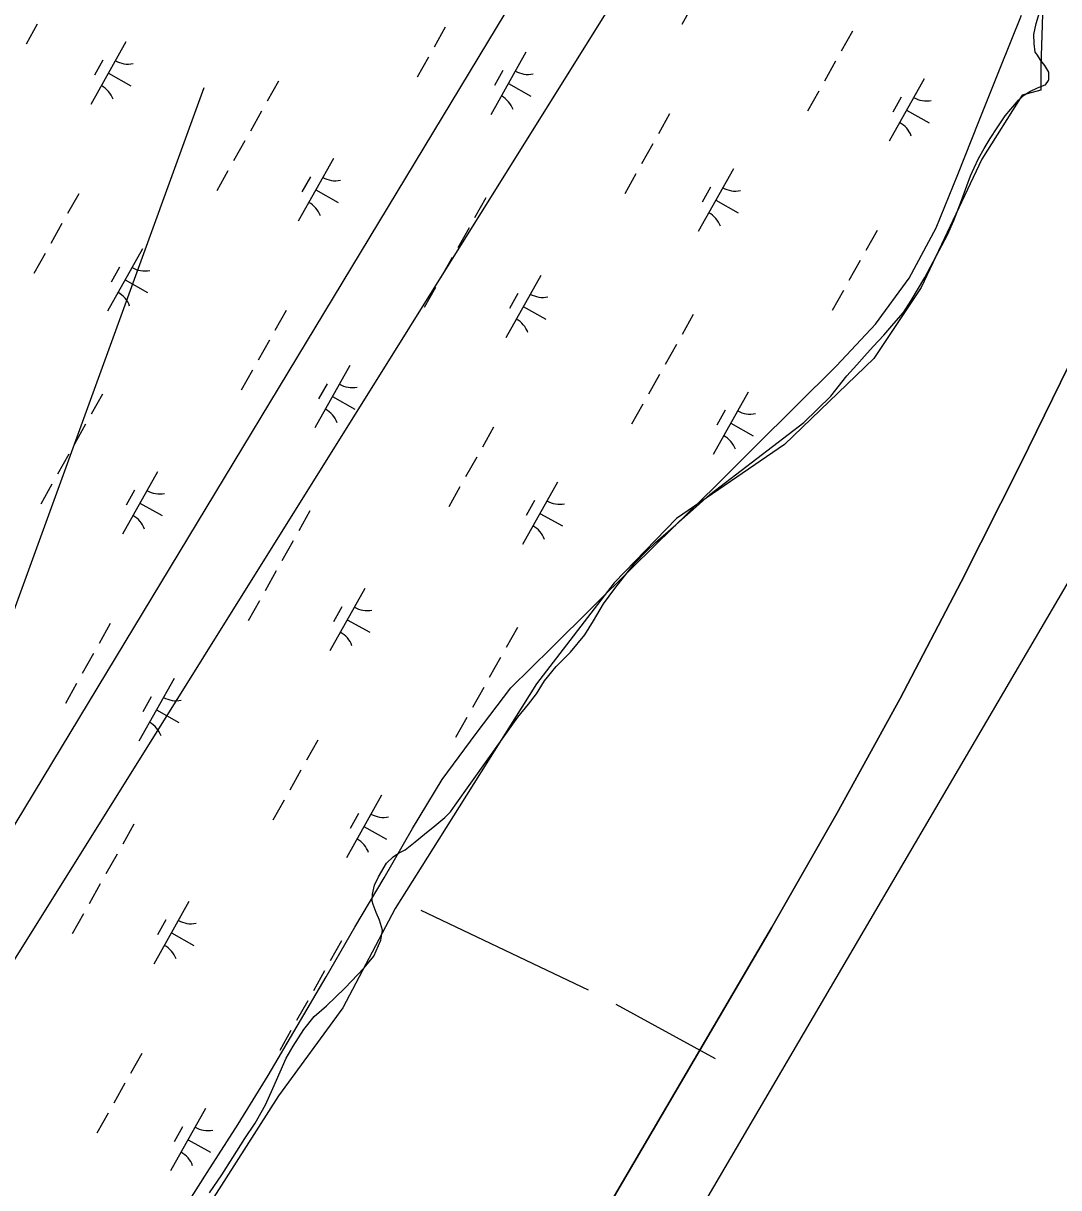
# Model space of a CAD drawing. Extents: x 3913936 to 3933962, y 195330 to 217741.
# Drawn here: x 3923587 to 3924311, y 203852 to 204666 of the extents above; entities that cross this region are included whole.
import ezdxf

# ---------------------------------------------------------------- set-up
doc = ezdxf.new("R2010")
doc.units = 0
for name, color, linetype in [('V-ANNO-TEXT', 7, 'Continuous'), ('V-LEVE-TOET', 7, 'Continuous'), ('V-RIVR-EDGE', 7, 'Continuous'), ('V-RRAP-FSHR', 7, 'Continuous'), ('V-TOPO-DPTH', 7, 'Continuous'), ('V-TOPO-MINR', 7, 'Continuous'), ('V-UTIL-LINE', 7, 'Continuous'), ('V-WETL-SWMP', 7, 'Continuous')]:
    doc.layers.add(name, color=color, linetype=linetype)

msp = doc.modelspace()

# ---------------------------------------------------------------- linework, layer by layer
at = {"layer": 'V-ANNO-TEXT'}
msp.add_lwpolyline([(3923713.15, 204620.63), (3922595.25, 201547.11)], dxfattribs=at)
at = {"layer": 'V-LEVE-TOET'}
for p, q in [((3923864.93, 204046.11), (3923981.9, 203990.55)), ((3924001.13, 203980.57), (3924070.65, 203942.54))]:
    msp.add_line(p, q, dxfattribs=at)
at = {"layer": 'V-RIVR-EDGE'}
msp.add_lwpolyline([(3924299.5, 204672.1), (3924298.32, 204635.56), (3924298.32, 204619.06), (3924285.36, 204615.52), (3924257.07, 204570.73), (3924214.63, 204481.15), (3924181.63, 204431.64), (3924119.16, 204371.53), (3924043.72, 204319.67), (3924000.11, 204274.88), (3923945.89, 204204.15), (3923877.52, 204095.71), (3923846.88, 204047.38), (3923810.34, 203977.84), (3923765.54, 203916.55), (3923608.78, 203671.37)], dxfattribs=at)
at = {"layer": 'V-RRAP-FSHR'}
msp.add_lwpolyline([(3923694.22, 203829.16), (3923715.68, 203862.91), (3923737.15, 203896.66), (3923758.33, 203930.58), (3923778.51, 203965.12), (3923798.7, 203999.65), (3923818.87, 204034.19), (3923839.35, 204068.74), (3923859.14, 204103.31), (3923879.8, 204137.53), (3923903.62, 204169.67), (3923927.92, 204201.38), (3923956.35, 204229.52), (3923984.79, 204257.65), (3924013.23, 204285.78), (3924041.66, 204313.91), (3924070.98, 204342.4), (3924098.53, 204370.17), (3924126.97, 204398.3), (3924155.41, 204426.43), (3924182.75, 204455.61), (3924206.22, 204487.74), (3924225.12, 204522.9), (3924240.3, 204560.12), (3924254.94, 204597.13), (3924269.86, 204634.24), (3924284.77, 204671.36)], dxfattribs=at)
at = {"layer": 'V-TOPO-DPTH'}
for points in [[(3923909.75, 203692.04), (3924109.98, 204033.78), (3924155.59, 204113.64), (3924200, 204194.13), (3924242.63, 204275.59), (3924284.06, 204357.69), (3924362.25, 204516.96)], [(3924399.57, 204415.69), (3923953.85, 203655.86), (3923952.77, 203654.08), (3923950.87, 203651.18), (3923886.24, 203555.82), (3923853.92, 203507.32), (3923822.1, 203458.5), (3923791.04, 203409.19), (3923760.48, 203359.56), (3923531.63, 202981.34), (3923530.2, 202978.21), (3923529.27, 202974.99), (3923529.1, 202971.64), (3923529.42, 202968.21), (3923529.81, 202964.75), (3923529.74, 202961.35), (3923528.99, 202958.03), (3923527.8, 202954.76), (3923486.42, 202869.69), (3923462.69, 202824.86), (3923437.03, 202781.27), (3923408.46, 202739.52), (3923377.96, 202699)], [(3924399.57, 204415.69), (3923953.85, 203655.86), (3923952.77, 203654.08), (3923950.87, 203651.18), (3923886.24, 203555.82), (3923853.92, 203507.32), (3923822.1, 203458.5), (3923791.04, 203409.19), (3923760.48, 203359.56), (3923531.63, 202981.34), (3923530.2, 202978.21), (3923529.27, 202974.99), (3923529.1, 202971.64), (3923529.42, 202968.21), (3923529.81, 202964.75), (3923529.74, 202961.35), (3923528.99, 202958.03), (3923527.8, 202954.76), (3923486.42, 202869.69), (3923462.69, 202824.86), (3923437.03, 202781.27), (3923408.46, 202739.52), (3923377.96, 202699)]]:
    msp.add_lwpolyline(points, dxfattribs=at)
at = {"layer": 'V-TOPO-MINR'}
for points in [[(3924362.25, 204516.96), (3924284.06, 204357.69), (3924242.63, 204275.59), (3924200, 204194.13), (3924155.59, 204113.64), (3924109.98, 204033.78), (3923909.75, 203692.04)], [(3924399.57, 204415.69), (3923953.85, 203655.86), (3923952.77, 203654.08), (3923950.87, 203651.18), (3923886.24, 203555.82), (3923853.92, 203507.32), (3923822.1, 203458.5), (3923791.04, 203409.19), (3923760.48, 203359.56), (3923531.63, 202981.34), (3923530.2, 202978.21), (3923529.27, 202974.99), (3923529.1, 202971.64), (3923529.42, 202968.21), (3923529.81, 202964.75), (3923529.74, 202961.35), (3923528.99, 202958.03), (3923527.8, 202954.76), (3923486.42, 202869.69), (3923462.69, 202824.86), (3923437.03, 202781.27), (3923408.46, 202739.52), (3923377.96, 202699)]]:
    msp.add_lwpolyline(points, dxfattribs=at)
at = {"layer": 'V-UTIL-LINE'}
for points in [[(3928315.82, 212388.13), (3926944.7, 210748.94), (3926592.74, 210251.47), (3926408.93, 209914.99), (3925628.64, 208474.44), (3925139.98, 207727.42), (3924555.96, 206253.65), (3924055.82, 204771.45), (3923484.9, 203858.52), (3922256.01, 202262.65), (3921816.4, 201905.57), (3920704.84, 200345.08), (3920462.44, 200062.72)], [(3928328.32, 212380.93), (3926784.14, 210502.92), (3926424.72, 209908.68), (3925640.45, 208467.64), (3924952.2, 207329.25), (3923971.74, 204752.16), (3923252.9, 203563.68), (3921560.17, 201558.84), (3920397.87, 200112.86)]]:
    msp.add_lwpolyline(points, dxfattribs=at)
at = {"layer": 'V-WETL-SWMP'}
for p, q in [((3924071.75, 204708.38), (3924047.25, 204664.79)), ((3924294.97, 204665.49), (3924299.79, 204680.96)), ((3923596.86, 204664.99), (3923589.02, 204651.04)), ((3923882.05, 204662.98), (3923874.21, 204649.03)), ((3924293.48, 204657.9), (3924294.97, 204665.49)), ((3924166.58, 204660.14), (3924158.74, 204646.19)), ((3924293.53, 204651.62), (3924293.48, 204657.9)), ((3923658.78, 204652.64), (3923634.28, 204609.05)), ((3924294.37, 204645.62), (3924293.53, 204651.62)), ((3923642.75, 204639.85), (3923636.87, 204629.39)), ((3923870.29, 204642.06), (3923862.45, 204628.11)), ((3923938.39, 204645.42), (3923913.88, 204601.83)), ((3924154.82, 204639.22), (3924146.98, 204625.27)), ((3924295.43, 204644.06), (3924294.37, 204645.62)), ((3924298.35, 204639.65), (3924295.43, 204644.06)), ((3924301, 204636.27), (3924298.35, 204639.65)), ((3923646.53, 204630.84), (3923662.22, 204622.02)), ((3923922.35, 204632.64), (3923916.47, 204622.18)), ((3924303.92, 204631.6), (3924301, 204636.27)), ((3924303.97, 204626.11), (3924303.92, 204631.6)), ((3923765.38, 204625.32), (3923757.54, 204611.37)), ((3923926.13, 204623.62), (3923941.83, 204614.8)), ((3924216.75, 204626.87), (3924192.25, 204583.28)), ((3924295.92, 204620.54), (3924301.39, 204622.69)), ((3924301.39, 204622.69), (3924301.65, 204622.69)), ((3924301.65, 204622.69), (3924303.71, 204625.84)), ((3924303.71, 204625.84), (3924303.97, 204626.11)), ((3924143.06, 204618.3), (3924135.22, 204604.35)), ((3924282.67, 204612.05), (3924286.81, 204615.75)), ((3924286.81, 204615.75), (3924290.71, 204618.14)), ((3924290.71, 204618.14), (3924295.92, 204620.54)), ((3924200.72, 204614.09), (3924194.84, 204603.63)), ((3924277.23, 204605.73), (3924282.67, 204612.05)), ((3923753.62, 204604.4), (3923745.78, 204590.45)), ((3924038.81, 204602.39), (3924030.97, 204588.45)), ((3924204.5, 204605.08), (3924220.19, 204596.25)), ((3924267.69, 204592.57), (3924273.36, 204600.99)), ((3924273.36, 204600.99), (3924277.23, 204605.73)), ((3924262.79, 204585.21), (3924267.69, 204592.57)), ((3923741.86, 204583.48), (3923734.01, 204569.53)), ((3924258.67, 204578.11), (3924262.79, 204585.21)), ((3924027.05, 204581.47), (3924019.21, 204567.52)), ((3924254.82, 204571.28), (3924258.67, 204578.11)), ((3923803.78, 204571.13), (3923779.28, 204527.54)), ((3924251.74, 204564.72), (3924254.82, 204571.28)), ((3923730.09, 204562.56), (3923722.25, 204548.61)), ((3923787.75, 204558.35), (3923781.87, 204547.89)), ((3924015.29, 204560.55), (3924007.45, 204546.6)), ((3924083.38, 204563.91), (3924058.88, 204520.32)), ((3924246.63, 204552.12), (3924249.18, 204559.21)), ((3924249.18, 204559.21), (3924251.74, 204564.72)), ((3923791.53, 204549.33), (3923807.22, 204540.51)), ((3924067.35, 204551.13), (3924061.47, 204540.67)), ((3924242.81, 204541.89), (3924246.63, 204552.12)), ((3923625.84, 204546.65), (3923618, 204532.71)), ((3923910.37, 204543.81), (3923902.53, 204529.87)), ((3924071.13, 204542.12), (3924086.82, 204533.3)), ((3924237.45, 204527.99), (3924242.81, 204541.89)), ((3923614.08, 204525.73), (3923606.24, 204511.78)), ((3924233.1, 204518.02), (3924237.45, 204527.99)), ((3923898.61, 204522.89), (3923890.77, 204508.94)), ((3924183.81, 204520.88), (3924175.96, 204506.94)), ((3924217.17, 204488.07), (3924233.1, 204518.02)), ((3923602.32, 204504.81), (3923594.48, 204490.86)), ((3923670.41, 204508.17), (3923645.91, 204464.58)), ((3923886.85, 204501.97), (3923879.01, 204488.02)), ((3923654.38, 204495.39), (3923648.5, 204484.93)), ((3924172.04, 204499.96), (3924164.2, 204486.02)), ((3923658.16, 204486.38), (3923673.85, 204477.55)), ((3923948.78, 204489.62), (3923924.28, 204446.03)), ((3924207.65, 204472.04), (3924217.17, 204488.07)), ((3923875.09, 204481.05), (3923867.25, 204467.1)), ((3923932.74, 204476.84), (3923926.86, 204466.38)), ((3924160.28, 204479.04), (3924152.44, 204465.09)), ((3923936.53, 204467.83), (3923952.22, 204459.01)), ((3924202.24, 204463.62), (3924207.65, 204472.04)), ((3923770.84, 204465.14), (3923763, 204451.2)), ((3924055.37, 204462.3), (3924047.53, 204448.36)), ((3924195.52, 204455.98), (3924202.24, 204463.62)), ((3924188.54, 204447.81), (3924195.52, 204455.98)), ((3923759.08, 204444.22), (3923751.23, 204430.27)), ((3924181.03, 204439.9), (3924188.54, 204447.81)), ((3924043.61, 204441.38), (3924035.77, 204427.44)), ((3924175.08, 204433.05), (3924181.03, 204439.9)), ((3924169.65, 204426.99), (3924175.08, 204433.05)), ((3923747.31, 204423.3), (3923739.47, 204409.35)), ((3923815.41, 204426.66), (3923790.91, 204383.07)), ((3924031.85, 204420.46), (3924024.01, 204406.51)), ((3924151.56, 204405.12), (3924162.66, 204419.34)), ((3924162.66, 204419.34), (3924169.65, 204426.99)), ((3923799.38, 204413.88), (3923793.5, 204403.42)), ((3923642.4, 204406.56), (3923634.56, 204392.62)), ((3923803.16, 204404.87), (3923818.85, 204396.05)), ((3924093.78, 204408.11), (3924069.28, 204364.52)), ((3924132.65, 204386.91), (3924151.56, 204405.12)), ((3924020.09, 204399.54), (3924012.25, 204385.59)), ((3924077.74, 204395.33), (3924071.86, 204384.87)), ((3924066.99, 204336.63), (3924132.65, 204386.91)), ((3923630.64, 204385.64), (3923622.8, 204371.69)), ((3923915.83, 204383.63), (3923907.99, 204369.69)), ((3924081.53, 204386.32), (3924097.22, 204377.5)), ((3923618.88, 204364.72), (3923611.04, 204350.77)), ((3923904.07, 204362.71), (3923896.23, 204348.77)), ((3923680.81, 204352.37), (3923656.31, 204308.78)), ((3923607.12, 204343.8), (3923599.28, 204329.85)), ((3923664.77, 204339.59), (3923658.89, 204329.13)), ((3923892.31, 204341.79), (3923884.47, 204327.84)), ((3923960.41, 204345.15), (3923935.91, 204301.56)), ((3923668.56, 204330.58), (3923684.25, 204321.76)), ((3923944.37, 204332.37), (3923938.49, 204321.91)), ((3924057.4, 204327.92), (3924066.99, 204336.63)), ((3923787.4, 204325.05), (3923779.56, 204311.11)), ((3923948.16, 204323.36), (3923963.85, 204314.54)), ((3924043.14, 204315.24), (3924057.4, 204327.92)), ((3924028.88, 204303.08), (3924043.14, 204315.24)), ((3923775.64, 204304.13), (3923767.8, 204290.19)), ((3924022.15, 204296.48), (3924028.88, 204303.08)), ((3924014.38, 204288.31), (3924022.15, 204296.48)), ((3923763.88, 204283.21), (3923756.04, 204269.26)), ((3924000.43, 204270.93), (3924008.18, 204280.67)), ((3924008.18, 204280.67), (3924014.38, 204288.31)), ((3923825.81, 204270.86), (3923801.31, 204227.27)), ((3923992.69, 204260.14), (3924000.43, 204270.93)), ((3923752.12, 204262.29), (3923744.28, 204248.34)), ((3923809.77, 204258.08), (3923803.89, 204247.62)), ((3923985.74, 204248.31), (3923992.69, 204260.14)), ((3923813.56, 204249.07), (3923829.25, 204240.25)), ((3923979.56, 204238.58), (3923985.74, 204248.31)), ((3923647.86, 204246.38), (3923640.02, 204232.44)), ((3923932.4, 204243.54), (3923924.56, 204229.6)), ((3923969.48, 204226.46), (3923979.56, 204238.58)), ((3923636.1, 204225.46), (3923628.26, 204211.52)), ((3923959.64, 204216.44), (3923969.48, 204226.46)), ((3923920.64, 204222.62), (3923912.8, 204208.68)), ((3923951.37, 204206.43), (3923959.64, 204216.44)), ((3923692.44, 204207.9), (3923667.94, 204164.31)), ((3923624.34, 204204.54), (3923616.5, 204190.59)), ((3923908.88, 204201.7), (3923901.04, 204187.76)), ((3923945.7, 204197.23), (3923951.37, 204206.43)), ((3923676.4, 204195.12), (3923670.52, 204184.66)), ((3923940.28, 204190.12), (3923945.7, 204197.23)), ((3923680.19, 204186.11), (3923695.88, 204177.29)), ((3923932.79, 204180.9), (3923940.28, 204190.12)), ((3923888.93, 204119.59), (3923932.79, 204180.9)), ((3923897.12, 204180.78), (3923889.28, 204166.83)), ((3923792.86, 204164.88), (3923785.02, 204150.93)), ((3923781.1, 204143.95), (3923773.26, 204130.01)), ((3923837.44, 204126.39), (3923812.94, 204082.8)), ((3923769.34, 204123.03), (3923761.5, 204109.09)), ((3923885.57, 204114.85), (3923888.93, 204119.59)), ((3923821.4, 204113.61), (3923815.52, 204103.15)), ((3923874.69, 204105.08), (3923881.69, 204110.9)), ((3923881.69, 204110.9), (3923885.57, 204114.85)), ((3923664.43, 204106.29), (3923656.59, 204092.35)), ((3923825.19, 204104.6), (3923840.88, 204095.78)), ((3923867.42, 204099.26), (3923874.69, 204105.08)), ((3923853.93, 204088.42), (3923860.94, 204093.98)), ((3923860.94, 204093.98), (3923867.42, 204099.26)), ((3923845.62, 204083.38), (3923849.25, 204086.02)), ((3923849.25, 204086.02), (3923853.93, 204088.42)), ((3923652.67, 204085.37), (3923644.83, 204071.43)), ((3923835.29, 204069.43), (3923840.95, 204078.89)), ((3923840.95, 204078.89), (3923845.62, 204083.38)), ((3923832.47, 204063.65), (3923835.29, 204069.43)), ((3923640.91, 204064.45), (3923633.07, 204050.51)), ((3923831.22, 204057.36), (3923832.47, 204063.65)), ((3923831.01, 204052.4), (3923831.22, 204057.36)), ((3923702.83, 204052.1), (3923678.33, 204008.51)), ((3923831.55, 204050.05), (3923831.01, 204052.4)), ((3923833.69, 204044.58), (3923831.55, 204050.05)), ((3923629.15, 204043.53), (3923621.31, 204029.58)), ((3923686.8, 204039.32), (3923680.92, 204028.86)), ((3923836.1, 204039.11), (3923833.69, 204044.58)), ((3923838.25, 204032.08), (3923836.1, 204039.11)), ((3923690.58, 204030.31), (3923706.27, 204021.49)), ((3923837.01, 204025.27), (3923838.25, 204032.08)), ((3923809.43, 204024.79), (3923801.59, 204010.84)), ((3923832.15, 204013.98), (3923837.01, 204025.27)), ((3923825.43, 204005.82), (3923832.15, 204013.98)), ((3923811.71, 203991.58), (3923825.43, 204005.82)), ((3923797.67, 204003.86), (3923789.82, 203989.92)), ((3923799.02, 203979.43), (3923811.71, 203991.58)), ((3923785.9, 203982.94), (3923778.06, 203969)), ((3923783.23, 203962.82), (3923790.46, 203971.77)), ((3923790.46, 203971.77), (3923799.02, 203979.43)), ((3923774.14, 203962.02), (3923766.3, 203948.08)), ((3923775.75, 203951.25), (3923783.23, 203962.82)), ((3923770.87, 203942.84), (3923775.75, 203951.25)), ((3923669.89, 203946.12), (3923662.05, 203932.17)), ((3923766.52, 203933.13), (3923770.87, 203942.84)), ((3923761.4, 203921.58), (3923766.52, 203933.13)), ((3923658.13, 203925.2), (3923650.29, 203911.25)), ((3923756.27, 203910.29), (3923761.4, 203921.58)), ((3923714.46, 203907.63), (3923689.96, 203864.05)), ((3923749.08, 203897.42), (3923756.27, 203910.29)), ((3923646.37, 203904.27), (3923638.53, 203890.33)), ((3923698.43, 203894.85), (3923692.55, 203884.39)), ((3923741.86, 203886.63), (3923749.08, 203897.42)), ((3923702.21, 203885.84), (3923717.9, 203877.02)), ((3923733.62, 203873.49), (3923741.86, 203886.63)), ((3923725.89, 203861.39), (3923733.62, 203873.49)), ((3923717.12, 203848.76), (3923725.89, 203861.39))]:
    msp.add_line(p, q, dxfattribs=at)
for centre, start, end in [((3923660.28, 204654.81), 239.88608, 281.42974), ((3923939.88, 204647.59), 239.88608, 281.42974), ((3923633.21, 204606.65), 19.88608, 61.42973), ((3923912.81, 204599.43), 19.88608, 61.42973), ((3924218.24, 204629.04), 239.88608, 281.42974), ((3924191.17, 204580.88), 19.88608, 61.42973), ((3923805.27, 204573.3), 239.88608, 281.42974), ((3924084.87, 204566.08), 239.88608, 281.42974), ((3923778.2, 204525.14), 19.88608, 61.42973), ((3924057.8, 204517.92), 19.88608, 61.42973), ((3923671.91, 204510.34), 239.88608, 281.42974), ((3923644.84, 204462.18), 19.88608, 61.42973), ((3923950.27, 204491.79), 239.88608, 281.42974), ((3923923.2, 204443.63), 19.88608, 61.42973), ((3923816.9, 204428.83), 239.88608, 281.42974), ((3923789.83, 204380.67), 19.88608, 61.42973), ((3924095.27, 204410.28), 239.88608, 281.42974), ((3924068.2, 204362.12), 19.88608, 61.42973), ((3923682.3, 204354.54), 239.88608, 281.42974), ((3923961.9, 204347.32), 239.88608, 281.42974), ((3923655.23, 204306.38), 19.88608, 61.42973), ((3923934.83, 204299.16), 19.88608, 61.42973), ((3923827.3, 204273.03), 239.88608, 281.42974), ((3923800.23, 204224.87), 19.88608, 61.42973), ((3923693.93, 204210.07), 239.88608, 281.42974), ((3923666.86, 204161.91), 19.88608, 61.42973), ((3923838.93, 204128.56), 239.88608, 281.42974), ((3923811.86, 204080.4), 19.88608, 61.42973), ((3923704.33, 204054.27), 239.88608, 281.42974), ((3923677.25, 204006.11), 19.88608, 61.42973), ((3923715.96, 203909.8), 239.88608, 281.42974), ((3923688.88, 203861.64), 19.88608, 61.42973)]:
    msp.add_arc(centre, 17.62, start, end, dxfattribs=at)

doc.saveas('drawing.dxf')
